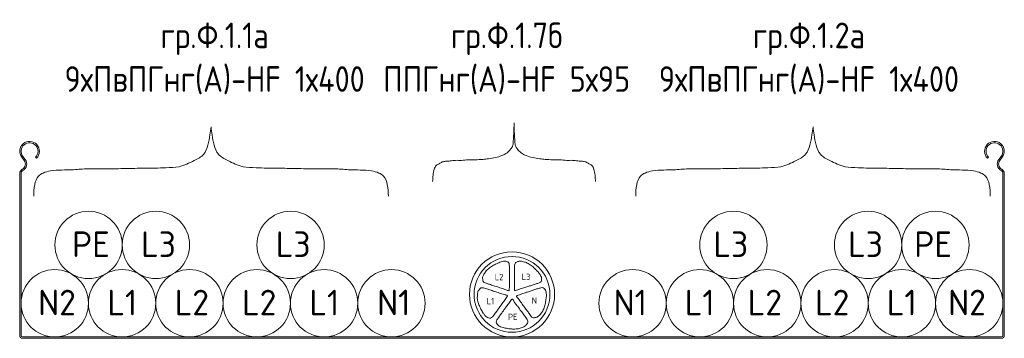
# Model space of a CAD drawing. Header units: millimetres. Extents: x -32229 to 291619, y -13689 to 125138.
# Tile 559 of 565: x 161278 to 161778, y 342 to 504. Entities that reach past the tile are written whole.
import ezdxf

# ---------------------------------------------------------------- set-up
doc = ezdxf.new("R2010")
doc.units = ezdxf.units.MM
doc.layers.add('Заполнение лотков_dwg', color=7, linetype='Continuous', lineweight=9, true_color=0x767676)
doc.styles.add('GOST Common_3', font='GOST_Common.ttf', dxfattribs={"height": 13})
doc.styles.add('GOST Common_4', font='GOST_Common.ttf', dxfattribs={"width": 0.9, "height": 13})
doc.styles.add('GOST Common_5', font='GOST_Common.ttf', dxfattribs={"height": 3.229877})

# ---------------------------------------------------------------- blocks, each defined once
blk = doc.blocks.new('Заполнение лотков_dwg__U6-3107532-Заполнение лотков')
at = {"lineweight": 9}
for p, q in [((-1154.43, 433.82), (-1153.21, 432.24)), ((-1152.65, 432.67), (-1153.88, 434.25)), ((-1147.47, 433.81), (-1146.98, 433.31)), ((-663.98, 433.31), (-663.49, 433.81)), ((-657.08, 434.25), (-658.3, 432.67)), ((-657.75, 432.24), (-656.52, 433.82)), ((-1155.48, 425.55), (-1155.48, 343.38)), ((-1154.78, 343.38), (-1154.78, 425.55)), ((-656.18, 425.55), (-656.18, 343.38)), ((-655.48, 343.38), (-655.48, 425.55)), ((-656.98, 342.58), (-1153.98, 342.58)), ((-1153.98, 341.88), (-656.98, 341.88))]:
    blk.add_line(p, q, dxfattribs=at)
for centre, radius, start, end in [((-1150.48, 436.88), 5, 314.427, 217.7596), ((-1150.48, 436.88), 4.3, 314.427, 217.7596), ((-660.48, 436.88), 5, 322.2404, 225.573), ((-660.48, 436.88), 4.3, 322.2404, 225.573), ((-1155.58, 430.4), 3, 298.2115, 37.7596), ((-1155.58, 430.4), 3.7, 298.2115, 37.7596), ((-655.38, 430.4), 3.7, 142.2404, 241.7885), ((-655.38, 430.4), 3, 142.2404, 241.7885), ((-1152.98, 425.55), 2.5, 118.2115, 180), ((-1152.98, 425.55), 1.8, 118.2115, 180), ((-657.98, 425.55), 1.8, 0, 61.7885), ((-657.98, 425.55), 2.5, 0, 61.7885), ((-1153.98, 343.38), 1.5, 180, 270), ((-1153.98, 343.38), 0.8, 180, 270), ((-656.98, 343.38), 0.8, 270, 0), ((-656.98, 343.38), 1.5, 270, 0)]:
    blk.add_arc(centre, radius, start, end, dxfattribs=at)
blk = doc.blocks.new('Заполнение лотков_dwg-2902818-Заполнение лотков')
at = {"lineweight": 9}
for centre in [(-1120.53, 389.3), (-1086.33, 389.3), (-1017.93, 389.3), (-793.03, 389.3), (-724.63, 389.3), (-690.43, 389.3), (-1137.68, 359.68), (-1103.48, 359.68), (-1069.28, 359.68), (-1035.08, 359.68), (-1000.88, 359.68), (-966.68, 359.68), (-844.28, 359.68), (-810.08, 359.68), (-775.88, 359.68), (-741.68, 359.68), (-707.48, 359.68), (-673.28, 359.68)]:
    blk.add_circle(centre, 17.1, dxfattribs=at)
at = {"lineweight": 20}
for radius in [21.61, 19.25]:
    blk.add_circle((-905.48, 364.19), radius, dxfattribs=at)
for points, knots in [([(-945.8, 421.55), (-945.72, 422.59), (-945.56, 424.67), (-945.17, 427.4), (-944.24, 429.77), (-942.39, 430.49), (-940.99, 431.58), (-938.98, 431.79), (-936.72, 431.96), (-934.05, 432.36), (-930.96, 432.15), (-927.64, 432.62), (-923.95, 432.55), (-920.55, 432.67), (-917.13, 433.07), (-913.9, 433.52), (-910.93, 434.48), (-908.39, 435.65), (-906.6, 437.32), (-904.96, 439.39), (-904.81, 442.35), (-904.51, 446.29), (-904.46, 449.39), (-904.43, 451.31)], [0, 0, 0, 0, 2.182132, 4.314052, 5.866626, 7.063997, 8.29436, 9.499162, 11.147, 13.064348, 15.086668, 17.574193, 20.01655, 22.76622, 24.650259, 27.201992, 29.522405, 31.143136, 32.975647, 34.593911, 36.48099, 38.931204, 42.916765, 42.916765, 42.916765, 42.916765]), ([(-863.05, 421.55), (-863.13, 422.59), (-863.29, 424.67), (-863.69, 427.4), (-864.61, 429.77), (-866.47, 430.49), (-867.87, 431.58), (-869.87, 431.79), (-872.13, 431.96), (-874.8, 432.36), (-877.9, 432.15), (-881.22, 432.62), (-884.91, 432.55), (-888.3, 432.67), (-891.73, 433.07), (-894.95, 433.52), (-897.92, 434.48), (-900.47, 435.65), (-902.25, 437.32), (-903.9, 439.39), (-904.05, 442.35), (-904.34, 446.29), (-904.39, 449.39), (-904.43, 451.31)], [0, 0, 0, 0, 2.182132, 4.314052, 5.866626, 7.063997, 8.29436, 9.499162, 11.147, 13.064348, 15.086668, 17.574193, 20.01655, 22.76622, 24.650259, 27.201992, 29.522405, 31.143136, 32.975647, 34.593911, 36.48099, 38.931204, 42.916765, 42.916765, 42.916765, 42.916765]), ([(-1148.37, 414.11), (-1148.3, 416.05), (-1148.17, 419.52), (-1146.71, 424.09), (-1143.31, 426.11), (-1139.23, 427.15), (-1134.31, 427.36), (-1128.26, 427.39), (-1121.16, 428.17), (-1112.86, 427.87), (-1103.8, 428.04), (-1095.15, 428.26), (-1087.48, 428.21), (-1080.85, 428.57), (-1073.87, 428.54), (-1067.7, 431.83), (-1061.7, 434.74), (-1059.71, 440.09), (-1058.89, 444.78), (-1058.49, 447.92), (-1058.32, 449.25)], [0, 0, 0, 0, 3.342075, 5.984442, 7.621474, 9.82536, 13.143668, 15.967813, 20.138617, 25.285199, 30.111538, 35.579521, 40.042155, 43.153866, 46.946057, 51.69638, 54.970465, 57.813189, 60.898929, 63.188352, 63.188352, 63.188352, 63.188352]), ([(-968.28, 414.11), (-968.35, 416.05), (-968.48, 419.52), (-969.94, 424.09), (-973.34, 426.11), (-977.42, 427.15), (-982.34, 427.36), (-988.39, 427.39), (-995.48, 428.17), (-1003.79, 427.87), (-1012.85, 428.04), (-1021.5, 428.26), (-1029.16, 428.21), (-1035.79, 428.57), (-1042.78, 428.54), (-1048.94, 431.83), (-1054.94, 434.74), (-1056.94, 440.09), (-1057.76, 444.78), (-1058.15, 447.92), (-1058.32, 449.25)], [0, 0, 0, 0, 3.342075, 5.984442, 7.621474, 9.82536, 13.143668, 15.967813, 20.138617, 25.285199, 30.111538, 35.579521, 40.042155, 43.153866, 46.946057, 51.69638, 54.970465, 57.813189, 60.898929, 63.188352, 63.188352, 63.188352, 63.188352]), ([(-842.68, 414.11), (-842.61, 416.05), (-842.48, 419.52), (-841.01, 424.09), (-837.62, 426.11), (-833.53, 427.15), (-828.62, 427.36), (-822.57, 427.39), (-815.47, 428.17), (-807.16, 427.87), (-798.11, 428.04), (-789.46, 428.26), (-781.79, 428.21), (-775.16, 428.57), (-768.18, 428.54), (-762.01, 431.83), (-756.01, 434.74), (-754.02, 440.09), (-753.2, 444.78), (-752.8, 447.92), (-752.63, 449.25)], [0, 0, 0, 0, 3.342075, 5.984442, 7.621474, 9.82536, 13.143668, 15.967813, 20.138617, 25.285199, 30.111538, 35.579521, 40.042155, 43.153866, 46.946057, 51.69638, 54.970465, 57.813189, 60.898929, 63.188352, 63.188352, 63.188352, 63.188352]), ([(-662.58, 414.11), (-662.66, 416.05), (-662.78, 419.52), (-664.25, 424.09), (-667.64, 426.11), (-671.73, 427.15), (-676.65, 427.36), (-682.69, 427.39), (-689.79, 428.17), (-698.1, 427.87), (-707.15, 428.04), (-715.8, 428.26), (-723.47, 428.21), (-730.1, 428.57), (-737.08, 428.54), (-743.25, 431.83), (-749.25, 434.74), (-751.24, 440.09), (-752.06, 444.78), (-752.46, 447.92), (-752.63, 449.25)], [0, 0, 0, 0, 3.342075, 5.984442, 7.621474, 9.82536, 13.143668, 15.967813, 20.138617, 25.285199, 30.111538, 35.579521, 40.042155, 43.153866, 46.946057, 51.69638, 54.970465, 57.813189, 60.898929, 63.188352, 63.188352, 63.188352, 63.188352]), ([(-906.85, 366.42), (-906.84, 367.26), (-906.83, 368.96), (-906.7, 371.32), (-906.81, 373.48), (-906.72, 375.45), (-906.75, 377.37), (-906.8, 378.97), (-907.01, 380.42), (-908.14, 380.89), (-909.21, 381.15), (-910.45, 380.92), (-911.6, 380.56), (-912.76, 380.02), (-913.84, 379.53), (-914.94, 378.97), (-915.62, 378.56), (-915.95, 378.33)], [0, 0, 0, 0, 2.521485, 5.080284, 7.090282, 8.990683, 11.019447, 12.793339, 13.93784, 15.035071, 16.15355, 17.260013, 18.716817, 19.796927, 21.088837, 22.282352, 23.479727, 23.479727, 23.479727, 23.479727]), ([(-895.26, 378.52), (-895.58, 378.77), (-896.25, 379.24), (-897.22, 379.85), (-898.17, 380.37), (-899.16, 380.62), (-900.11, 380.91), (-901.01, 381.07), (-901.84, 381.09), (-902.52, 380.8), (-903.18, 380.58), (-903.83, 380.22), (-904.15, 379.38), (-904.17, 378.37), (-904.18, 377.26), (-904.11, 376.09), (-904.21, 374.94), (-904.14, 373.69), (-904.17, 372.45), (-904.19, 371.12), (-904.11, 369.8), (-904.19, 368.55), (-904.18, 367.46), (-904.28, 366.77), (-904.24, 366.19), (-903.96, 366.15), (-903.85, 366.17), (-903.78, 366.18)], [23.479727, 23.479727, 23.479727, 23.479727, 24.707908, 25.90128, 26.935058, 27.931464, 28.962477, 29.910506, 30.673506, 31.40429, 32.099502, 32.782142, 33.53209, 34.645694, 35.836482, 36.865945, 38.149611, 39.294634, 40.614782, 41.86135, 43.284042, 44.56729, 45.654214, 46.441658, 46.880379, 47.013272, 47.231142, 47.231142, 47.231142, 47.231142]), ([(-915.95, 378.33), (-916.29, 378.11), (-916.94, 377.62), (-917.82, 376.88), (-918.61, 376.14), (-919.15, 375.27), (-919.72, 374.46), (-920.15, 373.65), (-920.43, 372.87), (-920.37, 372.13), (-920.36, 371.44), (-920.22, 370.71), (-919.52, 370.15), (-918.56, 369.81), (-917.51, 369.46), (-916.38, 369.16), (-915.31, 368.71), (-914.1, 368.4), (-912.93, 367.98), (-911.67, 367.56), (-910.39, 367.22), (-909.23, 366.76), (-908.19, 366.44), (-907.57, 366.13), (-907, 365.98), (-906.87, 366.24), (-906.86, 366.35), (-906.85, 366.42)], [23.479727, 23.479727, 23.479727, 23.479727, 24.707908, 25.90128, 26.935058, 27.931464, 28.962477, 29.910506, 30.673506, 31.40429, 32.099502, 32.782142, 33.53209, 34.645694, 35.836482, 36.865945, 38.149611, 39.294634, 40.614782, 41.86135, 43.284042, 44.56729, 45.654214, 46.441658, 46.880379, 47.013272, 47.231142, 47.231142, 47.231142, 47.231142]), ([(-903.78, 366.18), (-902.97, 366.44), (-901.36, 366.95), (-899.07, 367.55), (-897.05, 368.32), (-895.15, 368.85), (-893.33, 369.47), (-891.83, 370.01), (-890.51, 370.66), (-890.41, 371.89), (-890.5, 372.98), (-891.1, 374.09), (-891.8, 375.08), (-892.67, 376.01), (-893.47, 376.88), (-894.34, 377.75), (-894.95, 378.28), (-895.26, 378.52)], [0, 0, 0, 0, 2.521485, 5.080284, 7.090282, 8.990683, 11.019447, 12.793339, 13.93784, 15.035071, 16.15355, 17.260013, 18.716817, 19.796927, 21.088837, 22.282352, 23.479727, 23.479727, 23.479727, 23.479727]), ([(-922.27, 358.9), (-922.41, 359.28), (-922.64, 360.06), (-922.92, 361.17), (-923.13, 362.24), (-923.06, 363.26), (-923.04, 364.25), (-922.91, 365.16), (-922.68, 365.95), (-922.19, 366.51), (-921.78, 367.07), (-921.24, 367.58), (-920.34, 367.62), (-919.37, 367.33), (-918.31, 366.99), (-917.22, 366.57), (-916.09, 366.31), (-914.93, 365.85), (-913.74, 365.5), (-912.47, 365.1), (-911.24, 364.62), (-910.02, 364.31), (-908.99, 363.96), (-908.31, 363.85), (-907.76, 363.63), (-907.81, 363.35), (-907.87, 363.25), (-907.9, 363.19)], [23.479727, 23.479727, 23.479727, 23.479727, 24.707908, 25.90128, 26.935058, 27.931464, 28.962477, 29.910506, 30.673506, 31.40429, 32.099502, 32.782142, 33.53209, 34.645694, 35.836482, 36.865945, 38.149611, 39.294634, 40.614782, 41.86135, 43.284042, 44.56729, 45.654214, 46.441658, 46.880379, 47.013272, 47.231142, 47.231142, 47.231142, 47.231142]), ([(-902.93, 363.57), (-902.13, 363.84), (-900.52, 364.37), (-898.32, 365.23), (-896.23, 365.79), (-894.38, 366.49), (-892.55, 367.05), (-891.01, 367.5), (-889.57, 367.75), (-888.77, 366.81), (-888.19, 365.88), (-888.02, 364.63), (-888.01, 363.42), (-888.17, 362.15), (-888.3, 360.97), (-888.5, 359.76), (-888.68, 358.98), (-888.79, 358.6)], [0, 0, 0, 0, 2.521485, 5.080284, 7.090282, 8.990683, 11.019447, 12.793339, 13.93784, 15.035071, 16.15355, 17.260013, 18.716817, 19.796927, 21.088837, 22.282352, 23.479727, 23.479727, 23.479727, 23.479727]), ([(-907.9, 363.19), (-908.39, 362.5), (-909.38, 361.13), (-910.66, 359.14), (-912.01, 357.46), (-913.1, 355.81), (-914.25, 354.27), (-915.23, 353.01), (-916.26, 351.96), (-917.45, 352.24), (-918.47, 352.66), (-919.34, 353.57), (-920.06, 354.54), (-920.68, 355.66), (-921.26, 356.7), (-921.82, 357.79), (-922.13, 358.53), (-922.27, 358.9)], [0, 0, 0, 0, 2.521485, 5.080284, 7.090282, 8.990683, 11.019447, 12.793339, 13.93784, 15.035071, 16.15355, 17.260013, 18.716817, 19.796927, 21.088837, 22.282352, 23.479727, 23.479727, 23.479727, 23.479727]), ([(-905.67, 361.57), (-906.16, 360.89), (-907.16, 359.52), (-908.64, 357.68), (-909.82, 355.87), (-911.04, 354.32), (-912.13, 352.74), (-913.03, 351.42), (-913.7, 350.11), (-913.06, 349.06), (-912.34, 348.23), (-911.2, 347.69), (-910.05, 347.31), (-908.8, 347.08), (-907.63, 346.85), (-906.42, 346.67), (-905.62, 346.6), (-905.22, 346.59)], [0, 0, 0, 0, 2.521485, 5.080284, 7.090282, 8.990683, 11.019447, 12.793339, 13.93784, 15.035071, 16.15355, 17.260013, 18.716817, 19.796927, 21.088837, 22.282352, 23.479727, 23.479727, 23.479727, 23.479727]), ([(-905.22, 346.59), (-904.81, 346.57), (-904, 346.59), (-902.86, 346.68), (-901.78, 346.81), (-900.84, 347.21), (-899.9, 347.54), (-899.08, 347.94), (-898.4, 348.41), (-898.02, 349.05), (-897.62, 349.62), (-897.31, 350.29), (-897.55, 351.16), (-898.13, 351.99), (-898.78, 352.89), (-899.53, 353.79), (-900.13, 354.78), (-900.93, 355.74), (-901.63, 356.76), (-902.41, 357.84), (-903.25, 358.85), (-903.93, 359.91), (-904.59, 360.78), (-904.91, 361.39), (-905.29, 361.84), (-905.54, 361.71), (-905.62, 361.62), (-905.67, 361.57)], [23.479727, 23.479727, 23.479727, 23.479727, 24.707908, 25.90128, 26.935058, 27.931464, 28.962477, 29.910506, 30.673506, 31.40429, 32.099502, 32.782142, 33.53209, 34.645694, 35.836482, 36.865945, 38.149611, 39.294634, 40.614782, 41.86135, 43.284042, 44.56729, 45.654214, 46.441658, 46.880379, 47.013272, 47.231142, 47.231142, 47.231142, 47.231142]), ([(-888.79, 358.6), (-888.9, 358.2), (-889.16, 357.44), (-889.59, 356.37), (-890.05, 355.39), (-890.71, 354.61), (-891.31, 353.82), (-891.94, 353.16), (-892.6, 352.65), (-893.32, 352.48), (-893.98, 352.27), (-894.72, 352.18), (-895.47, 352.67), (-896.09, 353.48), (-896.75, 354.38), (-897.38, 355.36), (-898.14, 356.23), (-898.81, 357.29), (-899.57, 358.27), (-900.36, 359.34), (-901.07, 360.45), (-901.87, 361.42), (-902.5, 362.3), (-902.99, 362.8), (-903.3, 363.29), (-903.1, 363.49), (-902.99, 363.54), (-902.93, 363.57)], [23.479727, 23.479727, 23.479727, 23.479727, 24.707908, 25.90128, 26.935058, 27.931464, 28.962477, 29.910506, 30.673506, 31.40429, 32.099502, 32.782142, 33.53209, 34.645694, 35.836482, 36.865945, 38.149611, 39.294634, 40.614782, 41.86135, 43.284042, 44.56729, 45.654214, 46.441658, 46.880379, 47.013272, 47.231142, 47.231142, 47.231142, 47.231142])]:
    blk.add_open_spline(points, degree=3, knots=knots, dxfattribs=at)
blk.add_blockref('Заполнение лотков_dwg__U6-3107532-Заполнение лотков', (0, 0))
at = {"lineweight": 20, "line_spacing_factor": 1.022761}
for s, insert, char_height, width, attachment_point, style in [('гр.Ф.1.1а\\P9хПвПГнг(А)-HF 1х400', (-1056.49, 502.22), 13, 187.3279, 2, 'GOST Common_4'), ('гр.Ф.1.7б\\PППГнг(А)-HF 5х95', (-908.18, 502.22), 13, 149.674, 2, 'GOST Common_4'), ('гр.Ф.1.2а\\P9хПвПГнг(А)-HF 1х400', (-754.7, 502.22), 13, 187.3279, 2, 'GOST Common_4'), ('РЕ', (-1128.94, 396.17), 13, 23.5337, 1, 'GOST Common_3'), ('L3', (-1093.81, 396.17), 13, 21.9647, 1, 'GOST Common_3'), ('L3', (-1025.41, 396.17), 13, 21.9647, 1, 'GOST Common_3'), ('L3', (-785.54, 396.17), 13, 21.9647, 3, 'GOST Common_3'), ('L3', (-717.14, 396.17), 13, 21.9647, 3, 'GOST Common_3'), ('РЕ', (-682.02, 396.17), 13, 23.5337, 3, 'GOST Common_3'), ('L2', (-914.18, 374.62), 3.23, 5.4572, 1, 'GOST Common_5'), ('L3', (-900.52, 374.72), 3.23, 5.4572, 1, 'GOST Common_5'), ('N2', (-1146.09, 366.55), 13, 23.5337, 1, 'GOST Common_3'), ('L1', (-1110.96, 366.55), 13, 18.8269, 1, 'GOST Common_3'), ('L2', (-1076.76, 366.55), 13, 21.9647, 1, 'GOST Common_3'), ('L2', (-1042.56, 366.55), 13, 21.9647, 1, 'GOST Common_3'), ('L1', (-1008.36, 366.55), 13, 18.8269, 1, 'GOST Common_3'), ('N1', (-973.96, 366.55), 13, 20.3958, 1, 'GOST Common_3'), ('N1', (-836.99, 366.55), 13, 20.3958, 3, 'GOST Common_3'), ('L1', (-802.59, 366.55), 13, 18.8269, 3, 'GOST Common_3'), ('L2', (-768.39, 366.55), 13, 21.9647, 3, 'GOST Common_3'), ('L2', (-734.19, 366.55), 13, 21.9647, 3, 'GOST Common_3'), ('L1', (-699.99, 366.55), 13, 18.8269, 3, 'GOST Common_3'), ('N2', (-664.87, 366.55), 13, 23.5337, 3, 'GOST Common_3'), ('L1', (-918.32, 362.37), 3.23, 4.6776, 1, 'GOST Common_5'), ('\\fGOST Common|b0|i0|c204|p34|;N', (-895.41, 362.62), 3.2299, 3.1184, 1, 'GOST Common_5'), ('PE', (-907.47, 354.38), 3.23, 5.847, 1, 'GOST Common_5')]:
    blk.add_mtext(s, dxfattribs=dict(at, insert=insert, char_height=char_height, width=width, attachment_point=attachment_point, style=style))

msp = doc.modelspace()

# ---------------------------------------------------------------- block references
at = {"layer": 'Заполнение лотков_dwg', "color": 7, "lineweight": 20}
msp.add_blockref('Заполнение лотков_dwg-2902818-Заполнение лотков', (162433.88, 0), dxfattribs=at)

doc.saveas('drawing.dxf')
